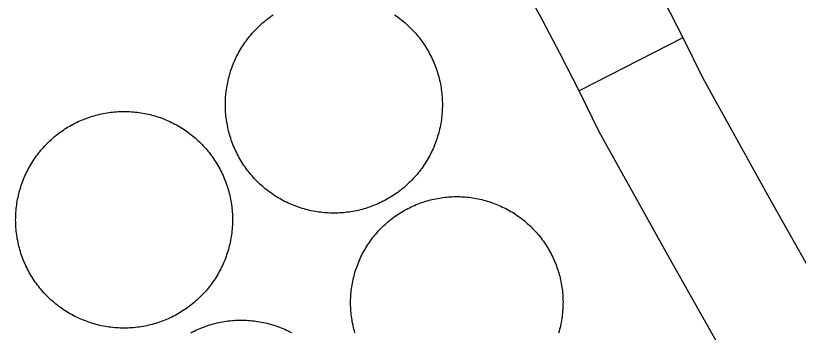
# Model space of a CAD drawing. Extents: x 3651524 to 3689615, y 505651 to 531377.
# Drawn here: x 3680503.8 to 3680705.2, y 515955.6 to 516037.2 of the extents above; entities that cross this region are included whole.
import ezdxf

# ---------------------------------------------------------------- set-up
doc = ezdxf.new("R2010")
doc.units = 0
doc.layers.add('V-DOMW-TANK', color=7, linetype='Continuous')
doc.layers.add('V-ROAD-CNTR', color=7, linetype='Continuous')

msp = doc.modelspace()

# ---------------------------------------------------------------- linework, layer by layer
at = {"layer": 'V-DOMW-TANK'}
for points in [[(3680569.274, 516036.81), (3680569.671, 516037.092), (3680570.072, 516037.371)], [(3680601.294, 516037.385), (3680601.696, 516037.109), (3680602.093, 516036.826), (3680602.484, 516036.537), (3680602.869, 516036.24), (3680603.254, 516035.939), (3680603.629, 516035.628), (3680604, 516035.311), (3680604.366, 516034.989), (3680604.725, 516034.659), (3680605.079, 516034.323), (3680605.425, 516033.983), (3680605.767, 516033.635), (3680606.103, 516033.281), (3680606.433, 516032.923), (3680606.756, 516032.558), (3680607.072, 516032.187), (3680607.383, 516031.813), (3680607.686, 516031.432), (3680607.983, 516031.045), (3680608.272, 516030.653), (3680608.556, 516030.256), (3680608.833, 516029.857), (3680609.101, 516029.449), (3680609.363, 516029.038), (3680609.617, 516028.622), (3680609.865, 516028.202), (3680610.105, 516027.778), (3680610.338, 516027.348), (3680610.566, 516026.918), (3680610.781, 516026.482)], [(3680557.932, 516011.298), (3680557.885, 516011.785), (3680557.846, 516012.269), (3680557.817, 516012.756), (3680557.795, 516013.241), (3680557.78, 516013.729), (3680557.778, 516014.216), (3680557.78, 516014.704), (3680557.795, 516015.191), (3680557.815, 516015.678), (3680557.844, 516016.164), (3680557.883, 516016.649), (3680557.932, 516017.135), (3680557.985, 516017.62), (3680558.047, 516018.103), (3680558.118, 516018.585), (3680558.2, 516019.066), (3680558.29, 516019.545), (3680558.385, 516020.022), (3680558.491, 516020.497), (3680558.604, 516020.97), (3680558.725, 516021.444), (3680558.854, 516021.913), (3680558.993, 516022.379), (3680559.14, 516022.844), (3680559.294, 516023.307), (3680559.456, 516023.766), (3680559.628, 516024.223), (3680559.806, 516024.677), (3680559.992, 516025.126), (3680560.185, 516025.574), (3680560.387, 516026.017), (3680560.596, 516026.457), (3680560.813, 516026.893), (3680561.039, 516027.325), (3680561.272, 516027.753), (3680561.512, 516028.177), (3680561.758, 516028.597), (3680562.012, 516029.013), (3680562.274, 516029.425), (3680562.542, 516029.832), (3680562.818, 516030.234), (3680563.101, 516030.629), (3680563.39, 516031.022), (3680563.685, 516031.409), (3680563.99, 516031.79), (3680564.299, 516032.167), (3680564.617, 516032.538), (3680564.94, 516032.902), (3680565.268, 516033.261), (3680565.604, 516033.615), (3680565.944, 516033.963), (3680566.292, 516034.305), (3680566.646, 516034.641), (3680567.005, 516034.969), (3680567.369, 516035.292), (3680567.74, 516035.612), (3680568.115, 516035.919), (3680568.496, 516036.222), (3680568.883, 516036.519), (3680569.274, 516036.81)], [(3680610.781, 516026.482), (3680610.992, 516026.043), (3680611.194, 516025.599), (3680611.389, 516025.152), (3680611.575, 516024.702), (3680611.753, 516024.247), (3680611.925, 516023.793), (3680612.087, 516023.334), (3680612.243, 516022.871), (3680612.388, 516022.406), (3680612.528, 516021.939), (3680612.659, 516021.47), (3680612.779, 516020.997), (3680612.894, 516020.524), (3680613.001, 516020.049), (3680613.097, 516019.572), (3680613.187, 516019.092), (3680613.267, 516018.611), (3680613.339, 516018.13), (3680613.404, 516017.647), (3680613.459, 516017.163), (3680613.506, 516016.678), (3680613.543, 516016.192), (3680613.574, 516015.707), (3680613.595, 516015.22), (3680613.609, 516014.732), (3680613.613, 516014.245), (3680613.609, 516013.757), (3680613.597, 516013.27), (3680613.574, 516012.785), (3680613.547, 516012.297), (3680613.509, 516011.812), (3680613.461, 516011.326), (3680613.406, 516010.843), (3680613.343, 516010.36), (3680613.271, 516009.876), (3680613.191, 516009.399), (3680613.103, 516008.918), (3680613.007, 516008.441), (3680612.9, 516007.964), (3680612.788, 516007.491), (3680612.665, 516007.017), (3680612.536, 516006.548), (3680612.396, 516006.081), (3680612.251, 516005.617), (3680612.097, 516005.154), (3680611.934, 516004.695), (3680611.764, 516004.24), (3680611.585, 516003.786), (3680611.397, 516003.335), (3680611.205, 516002.889), (3680611.004, 516002.444), (3680610.793, 516002.004), (3680610.576, 516001.568), (3680610.353, 516001.136), (3680610.119, 516000.708), (3680609.879, 516000.284), (3680609.634, 515999.864), (3680609.378, 515999.448), (3680609.118, 515999.036), (3680608.847, 515998.631), (3680608.573, 515998.229), (3680608.29, 515997.832), (3680608.001, 515997.441), (3680607.704, 515997.054), (3680607.401, 515996.671), (3680607.09, 515996.296), (3680606.775, 515995.925), (3680606.451, 515995.559), (3680606.123, 515995.2), (3680605.788, 515994.844), (3680605.446, 515994.498), (3680605.099, 515994.158), (3680604.745, 515993.822), (3680604.387, 515993.492), (3680604.022, 515993.169), (3680603.651, 515992.853), (3680603.275, 515992.542), (3680602.894, 515992.239), (3680602.509, 515991.942), (3680602.118, 515991.651), (3680601.72, 515991.369), (3680601.321, 515991.092), (3680600.913, 515990.824), (3680600.502, 515990.562), (3680600.086, 515990.306), (3680599.666, 515990.06), (3680599.242, 515989.818), (3680598.816, 515989.587), (3680598.382, 515989.362), (3680597.946, 515989.142), (3680597.507, 515988.934), (3680597.063, 515988.731), (3680596.617, 515988.536), (3680596.166, 515988.35), (3680595.711, 515988.172), (3680595.257, 515988), (3680594.798, 515987.836), (3680594.335, 515987.682), (3680593.872, 515987.535), (3680593.403, 515987.398)], [(3680516.097, 516007.712), (3680516.503, 516007.98), (3680516.913, 516008.242), (3680517.328, 516008.498), (3680517.748, 516008.746), (3680518.17, 516008.986), (3680518.596, 516009.217), (3680519.03, 516009.442), (3680519.466, 516009.661), (3680519.905, 516009.87), (3680520.347, 516010.073), (3680520.793, 516010.268), (3680521.244, 516010.454), (3680521.697, 516010.634), (3680522.153, 516010.804), (3680522.612, 516010.968), (3680523.073, 516011.124), (3680523.538, 516011.269), (3680524.005, 516011.408), (3680524.474, 516011.539), (3680524.945, 516011.662), (3680525.418, 516011.775), (3680525.893, 516011.881), (3680526.37, 516011.98), (3680526.849, 516012.068), (3680527.329, 516012.15), (3680527.81, 516012.221), (3680528.293, 516012.285), (3680528.777, 516012.342), (3680529.262, 516012.389), (3680529.747, 516012.428), (3680530.233, 516012.457), (3680530.718, 516012.479), (3680531.206, 516012.492), (3680531.693, 516012.498), (3680532.18, 516012.494), (3680532.666, 516012.481), (3680533.153, 516012.461), (3680533.639, 516012.432), (3680534.124, 516012.393), (3680534.609, 516012.348), (3680535.093, 516012.293), (3680535.576, 516012.23), (3680536.057, 516012.158), (3680536.536, 516012.078), (3680537.016, 516011.99), (3680537.493, 516011.894), (3680537.968, 516011.789), (3680538.443, 516011.677), (3680538.914, 516011.554), (3680539.381, 516011.427), (3680539.85, 516011.288), (3680540.315, 516011.142), (3680540.778, 516010.986), (3680541.237, 516010.825), (3680541.691, 516010.655), (3680542.146, 516010.477), (3680542.597, 516010.294), (3680543.043, 516010.098), (3680543.485, 516009.897), (3680543.926, 516009.686), (3680544.364, 516009.471), (3680544.794, 516009.246), (3680545.222, 516009.014), (3680545.646, 516008.775), (3680546.066, 516008.529), (3680546.482, 516008.275), (3680546.891, 516008.013), (3680547.299, 516007.744), (3680547.7, 516007.47), (3680548.095, 516007.187), (3680548.489, 516006.897), (3680548.874, 516006.602), (3680549.257, 516006.299), (3680549.631, 516005.989), (3680550.002, 516005.674), (3680550.367, 516005.352), (3680550.727, 516005.023), (3680551.081, 516004.689), (3680551.427, 516004.347), (3680551.769, 516003.999), (3680552.105, 516003.646), (3680552.435, 516003.288), (3680552.757, 516002.923), (3680553.074, 516002.555), (3680553.383, 516002.18), (3680553.688, 516001.799), (3680553.985, 516001.412), (3680554.274, 516001.021), (3680554.559, 516000.626), (3680554.833, 516000.224), (3680555.104, 515999.819), (3680555.368, 515999.409), (3680555.62, 515998.993), (3680555.868, 515998.571), (3680556.107, 515998.15), (3680556.341, 515997.724), (3680556.566, 515997.289), (3680556.783, 515996.855), (3680556.994, 515996.417), (3680557.197, 515995.975)], [(3680593.403, 515987.398), (3680592.934, 515987.267), (3680592.461, 515987.144), (3680591.99, 515987.031), (3680591.513, 515986.925), (3680591.036, 515986.828), (3680590.557, 515986.738), (3680590.075, 515986.658), (3680589.594, 515986.587), (3680589.113, 515986.521), (3680588.627, 515986.468), (3680588.142, 515986.419), (3680587.657, 515986.38), (3680587.171, 515986.351), (3680586.684, 515986.329), (3680586.196, 515986.318), (3680585.709, 515986.312), (3680585.222, 515986.318), (3680584.736, 515986.329), (3680584.249, 515986.349), (3680583.761, 515986.378), (3680583.276, 515986.417), (3680582.791, 515986.464), (3680582.307, 515986.519), (3680581.824, 515986.58), (3680581.343, 515986.654), (3680580.861, 515986.736), (3680580.382, 515986.822), (3680579.905, 515986.918), (3680579.43, 515987.025), (3680578.953, 515987.137), (3680578.484, 515987.258), (3680578.015, 515987.391), (3680577.548, 515987.527), (3680577.083, 515987.674), (3680576.62, 515987.828), (3680576.161, 515987.992), (3680575.702, 515988.161), (3680575.25, 515988.34), (3680574.801, 515988.526), (3680574.353, 515988.721), (3680573.91, 515988.921), (3680573.47, 515989.13), (3680573.034, 515989.347), (3680572.604, 515989.573), (3680572.174, 515989.804), (3680571.75, 515990.046), (3680571.33, 515990.291), (3680570.914, 515990.547), (3680570.503, 515990.808), (3680570.095, 515991.078), (3680569.694, 515991.352), (3680569.298, 515991.635), (3680568.903, 515991.926), (3680568.516, 515992.223), (3680568.137, 515992.524), (3680567.762, 515992.835), (3680567.392, 515993.15), (3680567.027, 515993.472), (3680566.667, 515993.804), (3680566.312, 515994.138), (3680565.964, 515994.48), (3680565.622, 515994.826), (3680565.288, 515995.18), (3680564.959, 515995.538), (3680564.635, 515995.903), (3680564.318, 515996.274), (3680564.008, 515996.65), (3680563.705, 515997.031), (3680563.408, 515997.416), (3680563.117, 515997.81), (3680562.835, 515998.205), (3680562.558, 515998.606), (3680562.29, 515999.014), (3680562.028, 515999.423), (3680561.772, 515999.839), (3680561.526, 516000.259), (3680561.285, 516000.683), (3680561.053, 516001.111), (3680560.828, 516001.543), (3680560.609, 516001.979), (3680560.4, 516002.422), (3680560.199, 516002.862), (3680560.002, 516003.309), (3680559.816, 516003.759), (3680559.638, 516004.212), (3680559.466, 516004.668), (3680559.304, 516005.127), (3680559.148, 516005.59), (3680559.001, 516006.055), (3680558.864, 516006.522), (3680558.733, 516006.991), (3680558.61, 516007.462), (3680558.499, 516007.935), (3680558.391, 516008.412), (3680558.294, 516008.889), (3680558.204, 516009.366), (3680558.124, 516009.85), (3680558.049, 516010.331), (3680557.987, 516010.814), (3680557.932, 516011.298)], [(3680503.893, 515982.624), (3680503.865, 515983.109), (3680503.842, 515983.597), (3680503.828, 515984.084), (3680503.824, 515984.569), (3680503.828, 515985.057), (3680503.84, 515985.544), (3680503.861, 515986.03), (3680503.889, 515986.517), (3680503.928, 515987.004), (3680503.973, 515987.486), (3680504.029, 515987.969), (3680504.092, 515988.452), (3680504.166, 515988.934), (3680504.244, 515989.415), (3680504.332, 515989.894), (3680504.428, 515990.371), (3680504.532, 515990.846), (3680504.645, 515991.32), (3680504.768, 515991.791), (3680504.897, 515992.262), (3680505.034, 515992.726), (3680505.18, 515993.191), (3680505.335, 515993.654), (3680505.497, 515994.113), (3680505.667, 515994.57), (3680505.845, 515995.022), (3680506.029, 515995.473), (3680506.224, 515995.917), (3680506.425, 515996.364), (3680506.634, 515996.802), (3680506.851, 515997.238), (3680507.076, 515997.67), (3680507.307, 515998.098), (3680507.547, 515998.522), (3680507.793, 515998.942), (3680508.047, 515999.358), (3680508.311, 515999.77), (3680508.579, 516000.175), (3680508.852, 516000.576), (3680509.134, 516000.974), (3680509.423, 516001.365), (3680509.72, 516001.752), (3680510.023, 516002.133), (3680510.332, 516002.508), (3680510.648, 516002.88), (3680510.969, 516003.245), (3680511.299, 516003.603), (3680511.633, 516003.958), (3680511.975, 516004.306), (3680512.321, 516004.648), (3680512.673, 516004.982), (3680513.034, 516005.311), (3680513.396, 516005.635), (3680513.765, 516005.952), (3680514.142, 516006.262), (3680514.523, 516006.567), (3680514.91, 516006.862), (3680515.301, 516007.153), (3680515.696, 516007.435), (3680516.097, 516007.712)], [(3680557.197, 515995.975), (3680557.391, 515995.528), (3680557.578, 515995.078), (3680557.756, 515994.625), (3680557.928, 515994.168), (3680558.09, 515993.71), (3680558.245, 515993.249), (3680558.393, 515992.784), (3680558.532, 515992.317), (3680558.661, 515991.848), (3680558.784, 515991.377), (3680558.899, 515990.904), (3680559.003, 515990.429), (3680559.101, 515989.951), (3680559.191, 515989.472), (3680559.271, 515988.993), (3680559.345, 515988.512), (3680559.409, 515988.028), (3680559.464, 515987.545), (3680559.513, 515987.06), (3680559.55, 515986.574), (3680559.581, 515986.089), (3680559.603, 515985.604), (3680559.615, 515985.116), (3680559.619, 515984.629), (3680559.615, 515984.141), (3680559.605, 515983.656), (3680559.583, 515983.168), (3680559.554, 515982.683), (3680559.517, 515982.198), (3680559.47, 515981.712), (3680559.417, 515981.229), (3680559.353, 515980.746), (3680559.282, 515980.264), (3680559.202, 515979.783), (3680559.114, 515979.306), (3680559.017, 515978.829), (3680558.911, 515978.352), (3680558.798, 515977.876), (3680558.677, 515977.407), (3680558.548, 515976.938), (3680558.409, 515976.472), (3680558.264, 515976.007), (3680558.108, 515975.544), (3680557.948, 515975.085), (3680557.778, 515974.628), (3680557.6, 515974.176), (3680557.414, 515973.725), (3680557.219, 515973.279), (3680557.019, 515972.836), (3680556.81, 515972.396), (3680556.593, 515971.96), (3680556.369, 515971.528), (3680556.136, 515971.1), (3680555.898, 515970.676), (3680555.65, 515970.256), (3680555.394, 515969.84), (3680555.136, 515969.43), (3680554.868, 515969.023), (3680554.59, 515968.622), (3680554.309, 515968.226), (3680554.02, 515967.833), (3680553.723, 515967.448), (3680553.422, 515967.065), (3680553.113, 515966.69), (3680552.796, 515966.32), (3680552.472, 515965.955), (3680552.144, 515965.595), (3680551.81, 515965.24), (3680551.47, 515964.894), (3680551.122, 515964.552), (3680550.77, 515964.216), (3680550.412, 515963.887), (3680550.047, 515963.565), (3680549.676, 515963.248), (3680549.302, 515962.936), (3680548.921, 515962.633), (3680548.536, 515962.336), (3680548.145, 515962.047), (3680547.747, 515961.763), (3680547.348, 515961.488), (3680546.94, 515961.218), (3680546.531, 515960.956), (3680546.115, 515960.7), (3680545.697, 515960.454), (3680545.273, 515960.214), (3680544.845, 515959.981), (3680544.413, 515959.756), (3680543.979, 515959.537), (3680543.539, 515959.328), (3680543.096, 515959.125), (3680542.65, 515958.93), (3680542.201, 515958.744), (3680541.747, 515958.566), (3680541.292, 515958.394), (3680540.833, 515958.232), (3680540.37, 515958.078), (3680539.907, 515957.929), (3680539.441, 515957.79), (3680538.972, 515957.661), (3680538.501, 515957.538)], [(3680601.874, 515985.788), (3680602.269, 515986.052), (3680602.67, 515986.312), (3680603.074, 515986.564), (3680603.484, 515986.81), (3680603.897, 515987.047), (3680604.315, 515987.279), (3680604.735, 515987.502), (3680605.161, 515987.717), (3680605.591, 515987.926), (3680606.023, 515988.127), (3680606.459, 515988.319), (3680606.898, 515988.506), (3680607.34, 515988.684), (3680607.786, 515988.854), (3680608.235, 515989.016), (3680608.683, 515989.171), (3680609.138, 515989.319), (3680609.595, 515989.456), (3680610.054, 515989.587), (3680610.514, 515989.71), (3680610.977, 515989.824), (3680611.442, 515989.931), (3680611.909, 515990.029), (3680612.378, 515990.119), (3680612.847, 515990.201), (3680613.318, 515990.277), (3680613.791, 515990.341), (3680614.264, 515990.4), (3680614.737, 515990.449), (3680615.214, 515990.49), (3680615.69, 515990.523), (3680616.167, 515990.545), (3680616.642, 515990.562), (3680617.119, 515990.57), (3680617.596, 515990.57), (3680618.073, 515990.56), (3680618.551, 515990.543), (3680619.026, 515990.517), (3680619.501, 515990.484), (3680619.976, 515990.441), (3680620.451, 515990.39), (3680620.924, 515990.332), (3680621.397, 515990.265), (3680621.868, 515990.189), (3680622.337, 515990.105), (3680622.804, 515990.013), (3680623.271, 515989.915), (3680623.736, 515989.804), (3680624.199, 515989.689), (3680624.66, 515989.568), (3680625.115, 515989.433), (3680625.573, 515989.294), (3680626.026, 515989.147), (3680626.476, 515988.991), (3680626.925, 515988.827), (3680627.369, 515988.655), (3680627.812, 515988.475), (3680628.25, 515988.288), (3680628.686, 515988.094), (3680629.118, 515987.891), (3680629.546, 515987.682), (3680629.97, 515987.465), (3680630.392, 515987.24), (3680630.808, 515987.008), (3680631.222, 515986.769), (3680631.629, 515986.523), (3680632.037, 515986.269), (3680632.434, 515986.009), (3680632.829, 515985.743), (3680633.218, 515985.468), (3680633.603, 515985.188), (3680633.984, 515984.899), (3680634.359, 515984.606), (3680634.73, 515984.305), (3680635.094, 515983.998), (3680635.455, 515983.685), (3680635.809, 515983.363), (3680636.157, 515983.039), (3680636.499, 515982.71), (3680636.837, 515982.37), (3680637.167, 515982.026), (3680637.491, 515981.678), (3680637.81, 515981.321), (3680638.123, 515980.961), (3680638.429, 515980.596), (3680638.728, 515980.223), (3680639.022, 515979.849), (3680639.307, 515979.468), (3680639.588, 515979.081), (3680639.86, 515978.689), (3680640.126, 515978.296), (3680640.386, 515977.893), (3680640.638, 515977.491), (3680640.884, 515977.08), (3680641.122, 515976.666), (3680641.351, 515976.248), (3680641.574, 515975.826), (3680641.791, 515975.4), (3680642, 515974.972), (3680642.201, 515974.54)], [(3680590.073, 515961.14), (3680590.04, 515961.615), (3680590.016, 515962.093), (3680590.002, 515962.57), (3680589.993, 515963.045), (3680589.993, 515963.522), (3680590.004, 515963.999), (3680590.02, 515964.476), (3680590.049, 515964.952), (3680590.079, 515965.429), (3680590.122, 515965.904), (3680590.172, 515966.377), (3680590.231, 515966.85), (3680590.299, 515967.323), (3680590.374, 515967.794), (3680590.456, 515968.263), (3680590.548, 515968.732), (3680590.649, 515969.197), (3680590.757, 515969.662), (3680590.872, 515970.123), (3680590.997, 515970.586), (3680591.128, 515971.044), (3680591.271, 515971.499), (3680591.417, 515971.954), (3680591.572, 515972.404), (3680591.736, 515972.851), (3680591.908, 515973.297), (3680592.088, 515973.737), (3680592.275, 515974.178), (3680592.469, 515974.612), (3680592.67, 515975.046), (3680592.879, 515975.472), (3680593.098, 515975.898), (3680593.323, 515976.318), (3680593.555, 515976.736), (3680593.794, 515977.147), (3680594.04, 515977.557), (3680594.294, 515977.96), (3680594.554, 515978.36), (3680594.821, 515978.755), (3680595.095, 515979.144), (3680595.376, 515979.531), (3680595.664, 515979.91), (3680595.957, 515980.287), (3680596.258, 515980.656), (3680596.565, 515981.022), (3680596.879, 515981.381), (3680597.198, 515981.735), (3680597.524, 515982.081), (3680597.856, 515982.425), (3680598.194, 515982.763), (3680598.538, 515983.093), (3680598.886, 515983.418), (3680599.242, 515983.736), (3680599.603, 515984.049), (3680599.967, 515984.354), (3680600.338, 515984.655), (3680600.715, 515984.948), (3680601.096, 515985.235), (3680601.483, 515985.513), (3680601.874, 515985.788)], [(3680538.501, 515957.538), (3680538.027, 515957.423), (3680537.552, 515957.317), (3680537.075, 515957.22), (3680536.596, 515957.13), (3680536.115, 515957.05), (3680535.633, 515956.977), (3680535.152, 515956.915), (3680534.667, 515956.858), (3680534.183, 515956.811), (3680533.698, 515956.772), (3680533.213, 515956.741), (3680532.725, 515956.719), (3680532.238, 515956.706), (3680531.752, 515956.702), (3680531.265, 515956.706), (3680530.777, 515956.717), (3680530.292, 515956.739), (3680529.805, 515956.768), (3680529.319, 515956.805), (3680528.836, 515956.852), (3680528.351, 515956.905), (3680527.869, 515956.968), (3680527.388, 515957.04), (3680526.907, 515957.12), (3680526.428, 515957.208), (3680525.95, 515957.304), (3680525.475, 515957.411), (3680525.002, 515957.523), (3680524.533, 515957.644), (3680524.06, 515957.773), (3680523.593, 515957.913), (3680523.128, 515958.058), (3680522.667, 515958.212), (3680522.209, 515958.373), (3680521.752, 515958.543), (3680521.299, 515958.721), (3680520.849, 515958.908), (3680520.402, 515959.1), (3680519.958, 515959.303), (3680519.52, 515959.512), (3680519.083, 515959.729), (3680518.651, 515959.952), (3680518.223, 515960.186), (3680517.799, 515960.423), (3680517.379, 515960.669), (3680516.964, 515960.925), (3680516.552, 515961.185), (3680516.147, 515961.454), (3680515.745, 515961.73), (3680515.346, 515962.015), (3680514.957, 515962.301), (3680514.57, 515962.596), (3680514.189, 515962.899), (3680513.812, 515963.209), (3680513.441, 515963.526), (3680513.077, 515963.848), (3680512.718, 515964.175), (3680512.366, 515964.511), (3680512.016, 515964.851), (3680511.674, 515965.199), (3680511.34, 515965.552), (3680511.01, 515965.91), (3680510.687, 515966.275), (3680510.369, 515966.645), (3680510.06, 515967.02), (3680509.757, 515967.401), (3680509.46, 515967.786), (3680509.169, 515968.177), (3680508.886, 515968.572), (3680508.61, 515968.974), (3680508.342, 515969.377), (3680508.08, 515969.791), (3680507.824, 515970.205), (3680507.576, 515970.624), (3680507.336, 515971.05), (3680507.103, 515971.476), (3680506.879, 515971.909), (3680506.66, 515972.343), (3680506.451, 515972.783), (3680506.249, 515973.227), (3680506.054, 515973.674), (3680505.866, 515974.118), (3680505.687, 515974.573), (3680505.517, 515975.03), (3680505.354, 515975.488), (3680505.198, 515975.951), (3680505.053, 515976.414), (3680504.913, 515976.881), (3680504.782, 515977.35), (3680504.659, 515977.821), (3680504.547, 515978.296), (3680504.44, 515978.769), (3680504.342, 515979.247), (3680504.252, 515979.728), (3680504.172, 515980.205), (3680504.1, 515980.688), (3680504.035, 515981.17), (3680503.979, 515981.653), (3680503.932, 515982.138), (3680503.893, 515982.624)], [(3680642.201, 515974.54), (3680642.393, 515974.104), (3680642.58, 515973.666), (3680642.758, 515973.223), (3680642.928, 515972.777), (3680643.09, 515972.328), (3680643.245, 515971.878), (3680643.391, 515971.423), (3680643.53, 515970.969), (3680643.661, 515970.51), (3680643.786, 515970.049), (3680643.899, 515969.586), (3680644.005, 515969.121), (3680644.104, 515968.654), (3680644.194, 515968.187), (3680644.276, 515967.716), (3680644.349, 515967.245), (3680644.415, 515966.772), (3680644.472, 515966.299), (3680644.521, 515965.824), (3680644.562, 515965.349), (3680644.595, 515964.874), (3680644.618, 515964.397), (3680644.636, 515963.923), (3680644.644, 515963.446), (3680644.642, 515962.969), (3680644.634, 515962.492), (3680644.618, 515962.015), (3680644.591, 515961.537), (3680644.556, 515961.06), (3680644.515, 515960.585), (3680644.464, 515960.112), (3680644.405, 515959.639), (3680644.339, 515959.166), (3680644.263, 515958.695), (3680644.179, 515958.224), (3680644.087, 515957.759), (3680643.989, 515957.292), (3680643.88, 515956.827), (3680643.764, 515956.364), (3680643.641, 515955.903), (3680643.508, 515955.445)], [(3680591.107, 515955.52), (3680590.976, 515955.979), (3680590.851, 515956.44), (3680590.739, 515956.903), (3680590.632, 515957.368), (3680590.534, 515957.835), (3680590.442, 515958.304), (3680590.36, 515958.773), (3680590.284, 515959.244), (3680590.221, 515959.719), (3680590.163, 515960.19), (3680590.114, 515960.665), (3680590.073, 515961.14)], [(3680548.859, 515955.488), (3680549.287, 515955.711), (3680549.717, 515955.926), (3680550.152, 515956.135), (3680550.59, 515956.336), (3680551.03, 515956.53), (3680551.475, 515956.714), (3680551.923, 515956.893), (3680552.374, 515957.065), (3680552.828, 515957.224), (3680553.285, 515957.378), (3680553.744, 515957.525), (3680554.205, 515957.663), (3680554.669, 515957.794), (3680555.134, 515957.915), (3680555.603, 515958.029), (3680556.072, 515958.134), (3680556.545, 515958.232), (3680557.019, 515958.32), (3680557.494, 515958.402), (3680557.971, 515958.474), (3680558.448, 515958.537), (3680558.925, 515958.595), (3680559.404, 515958.642), (3680559.886, 515958.681), (3680560.367, 515958.711), (3680560.848, 515958.734), (3680561.332, 515958.746), (3680561.811, 515958.752), (3680562.292, 515958.75), (3680562.775, 515958.738), (3680563.257, 515958.719), (3680563.738, 515958.691), (3680564.217, 515958.654), (3680564.696, 515958.609), (3680565.176, 515958.556), (3680565.653, 515958.496), (3680566.13, 515958.425), (3680566.605, 515958.347), (3680567.08, 515958.259), (3680567.551, 515958.164), (3680568.022, 515958.062), (3680568.491, 515957.949), (3680568.958, 515957.831), (3680569.423, 515957.704), (3680569.886, 515957.568), (3680570.345, 515957.423), (3680570.804, 515957.274), (3680571.258, 515957.112), (3680571.707, 515956.946), (3680572.157, 515956.77), (3680572.604, 515956.587), (3680573.046, 515956.395), (3680573.484, 515956.196), (3680573.921, 515955.992), (3680574.353, 515955.776), (3680574.781, 515955.555)]]:
    msp.add_lwpolyline(points, dxfattribs=at)
at = {"layer": 'V-ROAD-CNTR'}
msp.add_line((3680675.495, 516031.46), (3680648.771, 516017.828), dxfattribs=at)
for points in [[(3680614.722, 516120.681), (3680617.611, 516118.091), (3680622.582, 516113.308), (3680627.381, 516108.346), (3680631.996, 516103.22), (3680636.426, 516097.933), (3680640.963, 516092.113), (3680647.467, 516081.783), (3680653.468, 516071.866), (3680659.29, 516061.842), (3680664.929, 516051.71), (3680670.384, 516041.48), (3680675.651, 516031.155), (3680680.501, 516021.214), (3680698.114, 515989.463), (3680716.121, 515957.54)], [(3680586.776, 516104.968), (3680588.374, 516103.729), (3680592.85, 516099.998), (3680597.191, 516096.107), (3680601.392, 516092.064), (3680605.445, 516087.874), (3680609.344, 516083.544), (3680613.09, 516079.073), (3680616.377, 516074.855), (3680621.939, 516066.023), (3680627.662, 516056.566), (3680633.21, 516047.012), (3680638.585, 516037.356), (3680643.784, 516027.606), (3680648.805, 516017.761), (3680653.885, 516007.35), (3680671.932, 515974.817), (3680690.043, 515942.708), (3680708.382, 515910.732)]]:
    msp.add_lwpolyline(points, dxfattribs=at)

doc.saveas('drawing.dxf')
